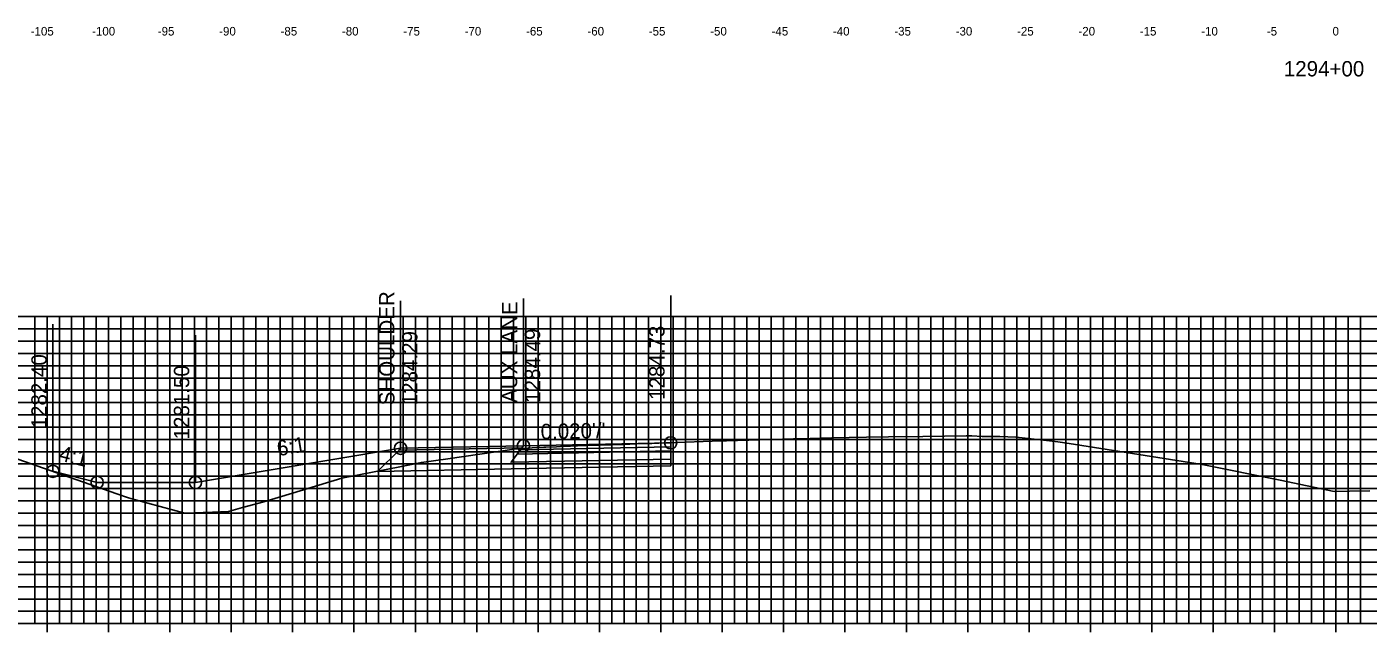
# Model space of a CAD drawing. Extents: x 674939 to 678919, y 750652 to 765176.
# Drawn here: x 678641.9 to 678751.2, y 763685.6 to 763734.9 of the extents above; entities that cross this region are included whole.
import ezdxf

# ---------------------------------------------------------------- set-up
doc = ezdxf.new("R2010")
doc.units = 0
for name, color, linetype in [('R_Alt Surface', 7, 'Continuous'), ('R_Axis', 7, 'Continuous'), ('R_Axis Annot', 7, 'Continuous'), ('R_Exist Surface', 7, 'Continuous'), ('R_Fin Surface', 7, 'Continuous'), ('R_Grid', 7, 'Continuous'), ('R_No Plot', 7, 'Continuous'), ('R_Xsect Elev', 7, 'Continuous'), ('R_Xsect Slope', 7, 'Continuous')]:
    doc.layers.add(name, color=color, linetype=linetype)

msp = doc.modelspace()

# ---------------------------------------------------------------- linework, layer by layer
for points in [[(678672.33, 763700.57), (678655.61, 763697.79)], [(678655.61, 763697.79), (678647.61, 763697.79), (678644, 763698.69)]]:
    msp.add_lwpolyline(points)
at = {"layer": 'R_Alt Surface'}
msp.add_lwpolyline([(678694.33, 763699.69), (678694.33, 763699.15), (678681.33, 763698.89), (678670.45, 763698.67), (678672.21, 763700.42)], dxfattribs=at)
for points in [[(678694.33, 763700.35), (678694.33, 763699.69), (678681.33, 763699.43), (678681.83, 763700.1)], [(678694.33, 763700.68), (678694.33, 763700.35), (678681.83, 763700.1), (678682.08, 763700.43)]]:
    msp.add_lwpolyline(points, close=True, dxfattribs=at)
at = {"layer": 'R_Axis'}
for p, q in [((678643.53, 763685.59), (678643.53, 763686.99)), ((678648.53, 763685.59), (678648.53, 763686.99)), ((678653.53, 763685.59), (678653.53, 763686.99)), ((678658.53, 763685.59), (678658.53, 763686.99)), ((678663.53, 763685.59), (678663.53, 763686.99)), ((678668.53, 763685.59), (678668.53, 763686.99)), ((678673.53, 763685.59), (678673.53, 763686.99)), ((678678.53, 763685.59), (678678.53, 763686.99)), ((678683.53, 763685.59), (678683.53, 763686.99)), ((678688.53, 763685.59), (678688.53, 763686.99)), ((678693.53, 763685.59), (678693.53, 763686.99)), ((678698.53, 763685.59), (678698.53, 763686.99)), ((678703.53, 763685.59), (678703.53, 763686.99)), ((678708.53, 763685.59), (678708.53, 763686.99)), ((678713.53, 763685.59), (678713.53, 763686.99)), ((678718.53, 763685.59), (678718.53, 763686.99)), ((678723.53, 763685.59), (678723.53, 763686.99)), ((678728.53, 763685.59), (678728.53, 763686.99)), ((678733.53, 763685.59), (678733.53, 763686.99)), ((678738.53, 763685.59), (678738.53, 763686.99)), ((678743.53, 763685.59), (678743.53, 763686.99)), ((678748.53, 763685.59), (678748.53, 763686.99)), ((678598.53, 763686.29), (678898.53, 763686.29))]:
    msp.add_line(p, q, dxfattribs=at)
at = {"layer": 'R_Exist Surface'}
msp.add_lwpolyline([(678639.11, 763700.38), (678643.24, 763698.96), (678649.22, 763696.85), (678650.16, 763696.52), (678650.72, 763696.36), (678654.74, 763695.28), (678657.01, 763695.36), (678658.32, 763695.42), (678659.46, 763695.74), (678661.2, 763696.21), (678663.51, 763696.91), (678667.55, 763698.13), (678672.39, 763699.09), (678674.02, 763699.41), (678676.19, 763699.72), (678681.59, 763700.49), (678683.44, 763700.62), (678684.01, 763700.66), (678684.02, 763700.65), (678684.16, 763700.67), (678685.03, 763700.69), (678685.69, 763700.73), (678686.18, 763700.74), (678686.75, 763700.77), (678687.41, 763700.79), (678690.53, 763700.88), (678690.99, 763700.9), (678692.15, 763700.95), (678692.8, 763700.97), (678693.95, 763701), (678694.33, 763701.01), (678694.81, 763701.03), (678697.72, 763701.15), (678698.88, 763701.18), (678704.33, 763701.33), (678704.82, 763701.35), (678707.46, 763701.42), (678710.27, 763701.46), (678712.07, 763701.49), (678714.88, 763701.54), (678718.41, 763701.58), (678718.74, 763701.58), (678718.85, 763701.58), (678718.87, 763701.58), (678719.7, 763701.54), (678719.9, 763701.53), (678720.9, 763701.54), (678721.14, 763701.53), (678722.46, 763701.46), (678722.67, 763701.45), (678722.68, 763701.45), (678722.73, 763701.44), (678725.2, 763701.17), (678725.88, 763701.1), (678726.78, 763700.96), (678737.64, 763699.26), (678743.98, 763697.98), (678748.38, 763697.06), (678749.62, 763697.08), (678751.3, 763697.1)], dxfattribs=at)
at = {"layer": 'R_Fin Surface'}
for points in [[(678644, 763698.69), (678647.61, 763697.79), (678655.61, 763697.79), (678672.33, 763700.57), (678682.33, 763700.77), (678694.33, 763701.01)], [(678672.33, 763700.57), (678682.33, 763700.77), (678694.33, 763701.01)], [(678672.33, 763700.57), (678672.33, 763700.57)]]:
    msp.add_lwpolyline(points, dxfattribs=at)
for points in [[(678694.33, 763701.01), (678694.33, 763700.68), (678682.08, 763700.43), (678682.33, 763700.77)], [(678682.33, 763700.77), (678672.33, 763700.57), (678672.21, 763700.42), (678682.21, 763700.61)]]:
    msp.add_lwpolyline(points, close=True, dxfattribs=at)
at = {"layer": 'R_Grid'}
for p, q in [((678598.53, 763711.29), (678898.53, 763711.29)), ((678642.53, 763686.29), (678642.53, 763711.29)), ((678643.53, 763686.29), (678643.53, 763711.29)), ((678644.53, 763686.29), (678644.53, 763711.29)), ((678645.53, 763686.29), (678645.53, 763711.29)), ((678646.53, 763686.29), (678646.53, 763711.29)), ((678647.53, 763686.29), (678647.53, 763711.29)), ((678648.53, 763686.29), (678648.53, 763711.29)), ((678649.53, 763686.29), (678649.53, 763711.29)), ((678650.53, 763686.29), (678650.53, 763711.29)), ((678651.53, 763686.29), (678651.53, 763711.29)), ((678652.53, 763686.29), (678652.53, 763711.29)), ((678653.53, 763686.29), (678653.53, 763711.29)), ((678654.53, 763686.29), (678654.53, 763711.29)), ((678655.53, 763686.29), (678655.53, 763711.29)), ((678656.53, 763686.29), (678656.53, 763711.29)), ((678657.53, 763686.29), (678657.53, 763711.29)), ((678658.53, 763686.29), (678658.53, 763711.29)), ((678659.53, 763686.29), (678659.53, 763711.29)), ((678660.53, 763686.29), (678660.53, 763711.29)), ((678661.53, 763686.29), (678661.53, 763711.29)), ((678662.53, 763686.29), (678662.53, 763711.29)), ((678663.53, 763686.29), (678663.53, 763711.29)), ((678664.53, 763686.29), (678664.53, 763711.29)), ((678665.53, 763686.29), (678665.53, 763711.29)), ((678666.53, 763686.29), (678666.53, 763711.29)), ((678667.53, 763686.29), (678667.53, 763711.29)), ((678668.53, 763686.29), (678668.53, 763711.29)), ((678669.53, 763686.29), (678669.53, 763711.29)), ((678670.53, 763686.29), (678670.53, 763711.29)), ((678671.53, 763686.29), (678671.53, 763711.29)), ((678672.53, 763686.29), (678672.53, 763711.29)), ((678673.53, 763686.29), (678673.53, 763711.29)), ((678674.53, 763686.29), (678674.53, 763711.29)), ((678675.53, 763686.29), (678675.53, 763711.29)), ((678676.53, 763686.29), (678676.53, 763711.29)), ((678677.53, 763686.29), (678677.53, 763711.29)), ((678678.53, 763686.29), (678678.53, 763711.29)), ((678679.53, 763686.29), (678679.53, 763711.29)), ((678680.53, 763686.29), (678680.53, 763711.29)), ((678681.53, 763686.29), (678681.53, 763711.29)), ((678682.53, 763686.29), (678682.53, 763711.29)), ((678683.53, 763686.29), (678683.53, 763711.29)), ((678684.53, 763686.29), (678684.53, 763711.29)), ((678685.53, 763686.29), (678685.53, 763711.29)), ((678686.53, 763686.29), (678686.53, 763711.29)), ((678687.53, 763686.29), (678687.53, 763711.29)), ((678688.53, 763686.29), (678688.53, 763711.29)), ((678689.53, 763686.29), (678689.53, 763711.29)), ((678690.53, 763686.29), (678690.53, 763711.29)), ((678691.53, 763686.29), (678691.53, 763711.29)), ((678692.53, 763686.29), (678692.53, 763711.29)), ((678693.53, 763686.29), (678693.53, 763711.29)), ((678694.53, 763686.29), (678694.53, 763711.29)), ((678695.53, 763686.29), (678695.53, 763711.29)), ((678696.53, 763686.29), (678696.53, 763711.29)), ((678697.53, 763686.29), (678697.53, 763711.29)), ((678698.53, 763686.29), (678698.53, 763711.29)), ((678699.53, 763686.29), (678699.53, 763711.29)), ((678700.53, 763686.29), (678700.53, 763711.29)), ((678701.53, 763686.29), (678701.53, 763711.29)), ((678702.53, 763686.29), (678702.53, 763711.29)), ((678703.53, 763686.29), (678703.53, 763711.29)), ((678704.53, 763686.29), (678704.53, 763711.29)), ((678705.53, 763686.29), (678705.53, 763711.29)), ((678706.53, 763686.29), (678706.53, 763711.29)), ((678707.53, 763686.29), (678707.53, 763711.29)), ((678708.53, 763686.29), (678708.53, 763711.29)), ((678709.53, 763686.29), (678709.53, 763711.29)), ((678710.53, 763686.29), (678710.53, 763711.29)), ((678711.53, 763686.29), (678711.53, 763711.29)), ((678712.53, 763686.29), (678712.53, 763711.29)), ((678713.53, 763686.29), (678713.53, 763711.29)), ((678714.53, 763686.29), (678714.53, 763711.29)), ((678715.53, 763686.29), (678715.53, 763711.29)), ((678716.53, 763686.29), (678716.53, 763711.29)), ((678717.53, 763686.29), (678717.53, 763711.29)), ((678718.53, 763686.29), (678718.53, 763711.29)), ((678719.53, 763686.29), (678719.53, 763711.29)), ((678720.53, 763686.29), (678720.53, 763711.29)), ((678721.53, 763686.29), (678721.53, 763711.29)), ((678722.53, 763686.29), (678722.53, 763711.29)), ((678723.53, 763686.29), (678723.53, 763711.29)), ((678724.53, 763686.29), (678724.53, 763711.29)), ((678725.53, 763686.29), (678725.53, 763711.29)), ((678726.53, 763686.29), (678726.53, 763711.29)), ((678727.53, 763686.29), (678727.53, 763711.29)), ((678728.53, 763686.29), (678728.53, 763711.29)), ((678729.53, 763686.29), (678729.53, 763711.29)), ((678730.53, 763686.29), (678730.53, 763711.29)), ((678731.53, 763686.29), (678731.53, 763711.29)), ((678732.53, 763686.29), (678732.53, 763711.29)), ((678733.53, 763686.29), (678733.53, 763711.29)), ((678734.53, 763686.29), (678734.53, 763711.29)), ((678735.53, 763686.29), (678735.53, 763711.29)), ((678736.53, 763686.29), (678736.53, 763711.29)), ((678737.53, 763686.29), (678737.53, 763711.29)), ((678738.53, 763686.29), (678738.53, 763711.29)), ((678739.53, 763686.29), (678739.53, 763711.29)), ((678740.53, 763686.29), (678740.53, 763711.29)), ((678741.53, 763686.29), (678741.53, 763711.29)), ((678742.53, 763686.29), (678742.53, 763711.29)), ((678743.53, 763686.29), (678743.53, 763711.29)), ((678744.53, 763686.29), (678744.53, 763711.29)), ((678745.53, 763686.29), (678745.53, 763711.29)), ((678746.53, 763686.29), (678746.53, 763711.29)), ((678747.53, 763686.29), (678747.53, 763711.29)), ((678748.53, 763686.29), (678748.53, 763711.29)), ((678749.53, 763686.29), (678749.53, 763711.29)), ((678750.53, 763686.29), (678750.53, 763711.29)), ((678598.53, 763710.29), (678898.53, 763710.29)), ((678598.53, 763709.29), (678898.53, 763709.29)), ((678598.53, 763708.29), (678898.53, 763708.29)), ((678598.53, 763707.29), (678898.53, 763707.29)), ((678598.53, 763706.29), (678898.53, 763706.29)), ((678598.53, 763705.29), (678898.53, 763705.29)), ((678598.53, 763704.29), (678898.53, 763704.29)), ((678598.53, 763703.29), (678898.53, 763703.29)), ((678598.53, 763702.29), (678898.53, 763702.29)), ((678598.53, 763701.29), (678898.53, 763701.29)), ((678598.53, 763700.29), (678898.53, 763700.29)), ((678598.53, 763699.29), (678898.53, 763699.29)), ((678598.53, 763698.29), (678898.53, 763698.29)), ((678598.53, 763697.29), (678898.53, 763697.29)), ((678598.53, 763696.29), (678898.53, 763696.29)), ((678598.53, 763695.29), (678898.53, 763695.29)), ((678598.53, 763694.29), (678898.53, 763694.29)), ((678598.53, 763693.29), (678898.53, 763693.29)), ((678598.53, 763692.29), (678898.53, 763692.29)), ((678598.53, 763691.29), (678898.53, 763691.29)), ((678598.53, 763690.29), (678898.53, 763690.29)), ((678598.53, 763689.29), (678898.53, 763689.29)), ((678598.53, 763688.29), (678898.53, 763688.29)), ((678598.53, 763687.29), (678898.53, 763687.29)), ((678598.53, 763686.29), (678898.53, 763686.29))]:
    msp.add_line(p, q, dxfattribs=at)
at = {"layer": 'R_No Plot'}
for centre in [(678672.33, 763700.57), (678672.33, 763700.57), (678682.33, 763700.77), (678694.33, 763701.01), (678644, 763698.69), (678647.61, 763697.79), (678655.61, 763697.79)]:
    msp.add_circle(centre, 0.5, dxfattribs=at)
at = {"layer": 'R_Xsect Elev'}
for p, q in [((678694.33, 763701.01), (678694.33, 763713.01)), ((678672.33, 763700.57), (678672.33, 763712.57)), ((678682.33, 763700.77), (678682.33, 763712.77)), ((678644, 763698.69), (678644, 763710.69)), ((678655.61, 763697.79), (678655.61, 763709.79))]:
    msp.add_line(p, q, dxfattribs=at)

# ---------------------------------------------------------------- texts
at = {"layer": 'R_Axis Annot'}
for s, height, p in [('-105', 0.7, (678642.2, 763734.19)), ('-100', 0.7, (678647.2, 763734.19)), ('-95', 0.7, (678652.55, 763734.19)), ('-90', 0.7, (678657.55, 763734.19)), ('-85', 0.7, (678662.55, 763734.19)), ('-80', 0.7, (678667.55, 763734.19)), ('-75', 0.7, (678672.55, 763734.19)), ('-70', 0.7, (678677.55, 763734.19)), ('-65', 0.7, (678682.55, 763734.19)), ('-60', 0.7, (678687.55, 763734.19)), ('-55', 0.7, (678692.55, 763734.19)), ('-50', 0.7, (678697.55, 763734.19)), ('-45', 0.7, (678702.55, 763734.19)), ('-40', 0.7, (678707.55, 763734.19)), ('-35', 0.7, (678712.55, 763734.19)), ('-30', 0.7, (678717.55, 763734.19)), ('-25', 0.7, (678722.55, 763734.19)), ('-20', 0.7, (678727.55, 763734.19)), ('-15', 0.7, (678732.55, 763734.19)), ('-10', 0.7, (678737.55, 763734.19)), ('-5', 0.7, (678742.9, 763734.19)), ('0', 0.7, (678748.25, 763734.19)), ('1294+00', 1.25, (678744.28, 763730.86))]:
    msp.add_text(s, height=height, dxfattribs=at).set_placement(p)
at = {"layer": 'R_Xsect Elev'}
for s, p in [('SHOULDER', (678671.83, 763704.07)), ('AUX LANE', (678681.83, 763704.27)), ('1284.29', (678673.7, 763704.07)), ('1284.49', (678683.7, 763704.27)), ('1284.73', (678693.83, 763704.51)), ('1282.40', (678643.5, 763702.19)), ('1281.50', (678655.11, 763701.29))]:
    msp.add_text(s, height=1.25, rotation=90, dxfattribs=at).set_placement(p)
at = {"layer": 'R_Xsect Slope'}
for s, rotation, p in [("0.020'/'", 1.1458, (678683.75, 763701.3)), ('6:1', 9.4623, (678662.36, 763699.92)), ('4:1', 345.9638, (678644.43, 763699.6))]:
    msp.add_text(s, height=1.25, rotation=rotation, dxfattribs=at).set_placement(p)

doc.saveas('drawing.dxf')
